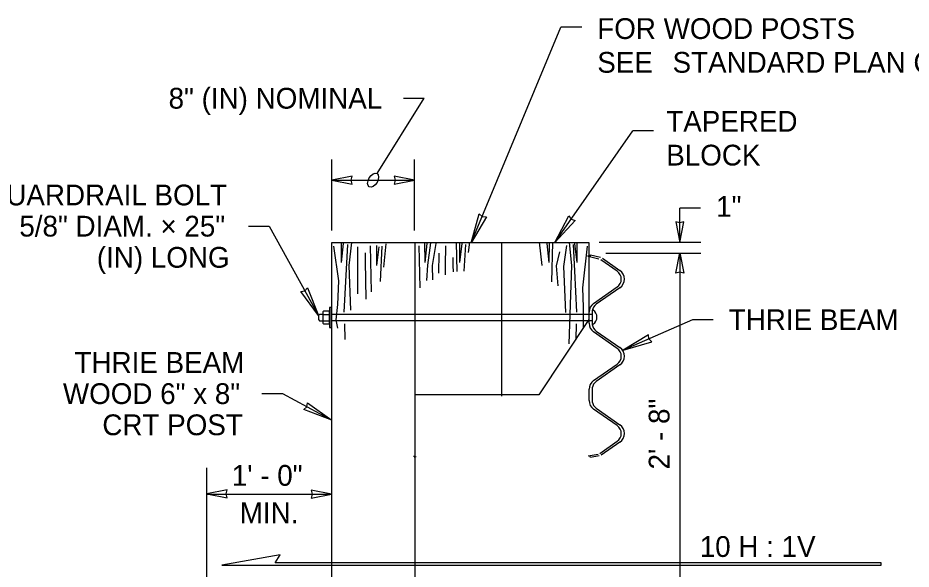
# Model space of a CAD drawing. Extents: x 1312564.2 to 1312581.5, y 1207298.4 to 1207352.6.
# Drawn here: x 1312572.883 to 1312576.328, y 1207317.519 to 1207319.644 of the extents above; entities that cross this region are included whole.
import ezdxf

# ---------------------------------------------------------------- set-up
doc = ezdxf.new("R2010")
doc.units = 0
for name, color, linetype in [('Level 11', 7, 'Continuous'), ('Level 15', 7, 'Continuous'), ('Level 20', 7, 'Continuous'), ('Level 3', 7, 'Continuous'), ('Level 6', 7, 'Continuous')]:
    doc.layers.add(name, color=color, linetype=linetype)

msp = doc.modelspace()

# ---------------------------------------------------------------- linework, layer by layer
at = {"layer": 'Level 11'}
for p, q in [((1312574.1295, 1207318.7781), (1312574.1301, 1207318.7006)), ((1312574.4517, 1207318.7781), (1312574.4523, 1207318.7006)), ((1312574.5861, 1207318.7789), (1312574.5868, 1207318.7014)), ((1312574.9316, 1207318.7789), (1312574.931, 1207318.7014)), ((1312575.0387, 1207318.7781), (1312575.0381, 1207318.7006)), ((1312574.2659, 1207318.7661), (1312574.2665, 1207318.6887)), ((1312574.4141, 1207318.7777), (1312574.7496, 1207318.7777)), ((1312574.4946, 1207318.7739), (1312574.4804, 1207318.6886)), ((1312574.5319, 1207318.7654), (1312574.5306, 1207318.6886)), ((1312574.9992, 1207318.7663), (1312574.9877, 1207318.6857)), ((1312574.5067, 1207318.7363), (1312574.5054, 1207318.6595)), ((1312574.9593, 1207318.6877), (1312574.9656, 1207318.6115)), ((1312574.9877, 1207318.6857), (1312574.9954, 1207318.5082))]:
    msp.add_line(p, q, dxfattribs=at)
for points in [[(1312574.17, 1207318.7779), (1312574.1599, 1207318.6886)], [(1312574.5728, 1207318.7784), (1312574.5756, 1207318.6663)], [(1312574.6246, 1207318.7787), (1312574.6201, 1207318.7387)], [(1312574.8935, 1207318.7787), (1312574.9036, 1207318.6894)], [(1312574.9449, 1207318.7784), (1312574.9411, 1207318.626)], [(1312575.0087, 1207318.7779), (1312575.0187, 1207318.6886)], [(1312574.1009, 1207318.7638), (1312574.1196, 1207318.6298), (1312574.1152, 1207318.5387), (1312574.1094, 1207318.4802), (1312574.1155, 1207318.4477)], [(1312574.1383, 1207318.7736), (1312574.1301, 1207318.7006)], [(1312574.1541, 1207318.7697), (1312574.1443, 1207318.5799), (1312574.1406, 1207318.509)], [(1312574.1933, 1207318.7612), (1312574.1924, 1207318.7062)], [(1312574.2414, 1207318.7656), (1312574.2459, 1207318.5873)], [(1312574.2747, 1207318.7617), (1312574.2665, 1207318.6887)], [(1312574.2869, 1207318.7642), (1312574.2798, 1207318.6271)], [(1312574.3028, 1207318.7723), (1312574.2927, 1207318.6831)], [(1312574.4295, 1207318.7645), (1312574.4335, 1207318.6035)], [(1312574.4606, 1207318.7736), (1312574.4523, 1207318.7006)], [(1312574.4738, 1207318.7765), (1312574.4626, 1207318.6909), (1312574.4595, 1207318.6309)], [(1312574.595, 1207318.7744), (1312574.5868, 1207318.7014)], [(1312574.6088, 1207318.7706), (1312574.6034, 1207318.6679)], [(1312574.9227, 1207318.7744), (1312574.931, 1207318.7014)], [(1312575.0245, 1207318.7697), (1312575.0298, 1207318.6684), (1312575.0339, 1207318.5887), (1312575.038, 1207318.509)], [(1312575.0298, 1207318.7736), (1312575.0381, 1207318.7006)], [(1312575.0783, 1207318.7642), (1312575.0599, 1207318.603), (1312575.0637, 1207318.5286), (1312575.0625, 1207318.4795), (1312575.0632, 1207318.4477)], [(1312574.2226, 1207318.7375), (1312574.2226, 1207318.7062)], [(1312574.5609, 1207318.7199), (1312574.5609, 1207318.6886)], [(1312574.9717, 1207318.7423), (1312574.9593, 1207318.6877)], [(1312574.1599, 1207318.6886), (1312574.1659, 1207318.5172)], [(1312574.1924, 1207318.7062), (1312574.1934, 1207318.5796)], [(1312574.2226, 1207318.7062), (1312574.2246, 1207318.5598)], [(1312574.4804, 1207318.6886), (1312574.4823, 1207318.6342)], [(1312574.5306, 1207318.6886), (1312574.5309, 1207318.6536)], [(1312574.5609, 1207318.6886), (1312574.5612, 1207318.6652)], [(1312575.0187, 1207318.6886), (1312575.0082, 1207318.3878)], [(1312574.1431, 1207318.4641), (1312574.1442, 1207318.4044)], [(1312575.0355, 1207318.4641), (1312575.0344, 1207318.4044)]]:
    msp.add_lwpolyline(points, dxfattribs=at)
at = {"layer": 'Level 15'}
for p, q in [((1312574.6316, 1207318.7771), (1312574.9773, 1207319.6075)), ((1312575.0574, 1207319.6075), (1312574.9773, 1207319.6075)), ((1312574.2682, 1207319.0441), (1312574.4503, 1207319.3339)), ((1312574.3702, 1207319.3339), (1312574.4503, 1207319.3339)), ((1312574.9544, 1207318.7777), (1312575.2541, 1207319.2085)), ((1312575.3342, 1207319.2085), (1312575.2541, 1207319.2085)), ((1312574.0936, 1207318.8236), (1312574.0936, 1207319.0982)), ((1312574.4128, 1207318.8236), (1312574.4128, 1207319.0982)), ((1312574.0936, 1207319.018), (1312574.4128, 1207319.018)), ((1312575.5158, 1207318.9102), (1312575.4357, 1207318.9102)), ((1312575.4361, 1207318.7784), (1312575.4357, 1207318.9102)), ((1312575.1243, 1207318.7788), (1312575.5162, 1207318.7788)), ((1312575.0822, 1207318.7233), (1312575.0829, 1207318.7273)), ((1312575.124, 1207318.7139), (1312575.0822, 1207318.7233)), ((1312575.0829, 1207318.7273), (1312575.0908, 1207318.7258)), ((1312575.0908, 1207318.7258), (1312575.091, 1207318.7267)), ((1312575.1943, 1207318.6671), (1312575.1315, 1207318.7108)), ((1312575.137, 1207318.7174), (1312575.2044, 1207318.6705)), ((1312575.151, 1207318.7373), (1312575.5162, 1207318.7373)), ((1312575.4361, 1207318.7373), (1312575.4361, 1207317.3525)), ((1312575.1034, 1207318.5431), (1312575.1944, 1207318.6067)), ((1312575.2045, 1207318.6034), (1312575.1135, 1207318.5399)), ((1312575.0859, 1207318.4666), (1312575.0859, 1207318.5096)), ((1312575.0978, 1207318.515), (1312575.0978, 1207318.4614)), ((1312575.1135, 1207318.4366), (1312575.2045, 1207318.373)), ((1312575.1944, 1207318.3695), (1312575.1034, 1207318.4331)), ((1312575.1034, 1207318.2456), (1312575.1944, 1207318.3092)), ((1312575.2045, 1207318.306), (1312575.1135, 1207318.2424)), ((1312575.0859, 1207318.1691), (1312575.0859, 1207318.2121)), ((1312575.098, 1207318.2172), (1312575.0976, 1207318.164)), ((1312575.1944, 1207318.072), (1312575.1034, 1207318.1356)), ((1312575.1135, 1207318.1391), (1312575.2045, 1207318.0755)), ((1312575.1269, 1207317.9648), (1312575.1943, 1207318.0117)), ((1312575.2044, 1207318.0084), (1312575.1321, 1207317.9584)), ((1312575.0822, 1207317.9554), (1312575.1208, 1207317.9622)), ((1312573.612, 1207317.5935), (1312573.612, 1207317.9097)), ((1312573.612, 1207317.8082), (1312574.0927, 1207317.8082)), ((1312573.612, 1207317.4054), (1312573.612, 1207317.5935))]:
    msp.add_line(p, q, dxfattribs=at)
for points in [[(1312574.0936, 1207319.018), (1312574.1723, 1207319.0026), (1312574.1687, 1207319.018), (1312574.1723, 1207319.0335)], [(1312574.4128, 1207319.018), (1312574.3341, 1207319.0335), (1312574.3377, 1207319.018), (1312574.3341, 1207319.0026)], [(1312574.6316, 1207318.7771), (1312574.6624, 1207318.8882), (1312574.6741, 1207318.8775), (1312574.6899, 1207318.8765)], [(1312574.9544, 1207318.7777), (1312575.0073, 1207318.8801), (1312575.0166, 1207318.8673), (1312575.0319, 1207318.8631)], [(1312575.4361, 1207318.7784), (1312575.4516, 1207318.8571), (1312575.4361, 1207318.8535), (1312575.4207, 1207318.8571)], [(1312575.4361, 1207318.738), (1312575.4516, 1207318.6592), (1312575.4361, 1207318.6629), (1312575.4207, 1207318.6592)], [(1312574.0421, 1207318.4959), (1312573.9741, 1207318.589), (1312573.9897, 1207318.5915), (1312574.0003, 1207318.6033)], [(1312575.2168, 1207318.3624), (1312575.3274, 1207318.3949), (1312575.3165, 1207318.4064), (1312575.3153, 1207318.4222)], [(1312574.0936, 1207318.0928), (1312573.9859, 1207318.1341), (1312573.9977, 1207318.1447), (1312574.0001, 1207318.1604)], [(1312573.612, 1207317.8093), (1312573.6907, 1207317.7938), (1312573.6871, 1207317.8093), (1312573.6907, 1207317.8247)], [(1312574.0927, 1207317.8082), (1312574.0139, 1207317.8236), (1312574.0176, 1207317.8082), (1312574.0139, 1207317.7927)]]:
    msp.add_lwpolyline(points, close=True, dxfattribs=at)
for points in [[(1312573.7724, 1207318.8408), (1312573.8525, 1207318.8408), (1312574.0421, 1207318.4959)], [(1312575.091, 1207318.7267), (1312575.0918, 1207318.7301), (1312575.1297, 1207318.721)], [(1312575.5645, 1207318.4803), (1312575.4843, 1207318.4803), (1312575.2168, 1207318.3624)], [(1312573.8238, 1207318.1954), (1312573.904, 1207318.1954), (1312574.0936, 1207318.0928)], [(1312575.1249, 1207317.955), (1312575.0915, 1207317.9488), (1312575.0906, 1207317.9528)]]:
    msp.add_lwpolyline(points, dxfattribs=at)
for centre, radius, start, end in [((1312575.1733, 1207318.6368), 0.0368, 304.9391, 55.192), ((1312575.1811, 1207318.637), 0.0409, 304.9391, 55.192), ((1312575.1268, 1207318.5096), 0.0409, 124.9391, 180), ((1312575.1346, 1207318.5097), 0.0368, 124.9391, 171.9143), ((1312575.1268, 1207318.4666), 0.0409, 180, 235.0609), ((1312575.1346, 1207318.4668), 0.0368, 188.5357, 235.0609), ((1312575.1733, 1207318.3394), 0.0368, 304.9391, 55.0609), ((1312575.1811, 1207318.3395), 0.0409, 304.9391, 55.0609), ((1312575.1268, 1207318.2121), 0.0409, 124.9391, 180), ((1312575.1346, 1207318.2122), 0.0368, 124.9391, 172.1431), ((1312575.1268, 1207318.1691), 0.0409, 180, 235.0609), ((1312575.1346, 1207318.1693), 0.0368, 187.908, 235.0609), ((1312575.1733, 1207318.0419), 0.0368, 304.808, 55.0609), ((1312575.1811, 1207318.042), 0.0409, 304.808, 55.0609)]:
    msp.add_arc(centre, radius, start, end, dxfattribs=at)
msp.add_ellipse((1312574.2532, 1207319.018), major_axis=(-0.015, -0.026), ratio=0.57735, dxfattribs=at)
at = {"layer": 'Level 20'}
msp.add_line((1312576.212, 1207317.5348), (1312576.212, 1207317.5428), dxfattribs=at)
msp.add_lwpolyline([(1312576.212, 1207317.5428), (1312573.8758, 1207317.5428), (1312573.8941, 1207317.5744), (1312573.6697, 1207317.5348), (1312576.212, 1207317.5348)], dxfattribs=at)
at = {"layer": 'Level 3'}
for p, q in [((1312575.085, 1207318.4806), (1312574.8921, 1207318.1903)), ((1312574.7474, 1207318.1903), (1312574.4161, 1207318.1903)), ((1312574.8921, 1207318.1903), (1312574.7474, 1207318.1903))]:
    msp.add_line(p, q, dxfattribs=at)
for points in [[(1312574.0936, 1207317.408), (1312574.0936, 1207318.7777), (1312574.4141, 1207318.7777), (1312574.4141, 1207317.4075)], [(1312574.7496, 1207318.186), (1312574.7496, 1207318.7777), (1312575.085, 1207318.7777), (1312575.085, 1207318.4806)]]:
    msp.add_lwpolyline(points, dxfattribs=at)
at = {"layer": 'Level 6'}
for p, q in [((1312574.059, 1207318.5072), (1312574.059, 1207318.47)), ((1312574.0823, 1207318.5134), (1312574.0619, 1207318.5134)), ((1312574.0853, 1207318.47), (1312574.0853, 1207318.5072)), ((1312574.0619, 1207318.501), (1312574.0823, 1207318.501)), ((1312574.0619, 1207318.4762), (1312574.0823, 1207318.4762)), ((1312575.0978, 1207318.4764), (1312574.0929, 1207318.4764)), ((1312575.0978, 1207318.5008), (1312574.0936, 1207318.5008)), ((1312574.0619, 1207318.4638), (1312574.0823, 1207318.4638)), ((1312574.4119, 1207317.9514), (1312574.4112, 1207317.9554)), ((1312574.4119, 1207317.9514), (1312574.4191, 1207317.9527))]:
    msp.add_line(p, q, dxfattribs=at)
msp.add_lwpolyline([(1312574.0929, 1207318.527), (1312574.0853, 1207318.527), (1312574.0853, 1207318.4503), (1312574.0929, 1207318.4503)], close=True, dxfattribs=at)
msp.add_lwpolyline([(1312574.059, 1207318.5008), (1312574.047, 1207318.5008), (1312574.0421, 1207318.4959), (1312574.0421, 1207318.4813), (1312574.047, 1207318.4764), (1312574.059, 1207318.4764)], dxfattribs=at)
for centre, radius, start, end in [((1312574.067, 1207318.5072), 0.00806, 129.5978, 180.0012), ((1312574.0772, 1207318.5072), 0.00806, 5.2881, 50.4022), ((1312575.0845, 1207318.4897), 0.0318, 302.7791, 57.2209), ((1312574.067, 1207318.47), 0.00806, 180.0012, 230.4022), ((1312574.0772, 1207318.47), 0.00806, 309.5978, 354.6943)]:
    msp.add_arc(centre, radius, start, end, dxfattribs=at)

# ---------------------------------------------------------------- texts
at = {"layer": 'Level 20'}
for s, height, p in [('FOR WOOD POSTS ', 0.080117, (1312575.1175, 1207319.5624)), ('SEE ', 0.08012, (1312575.1175, 1207319.4322)), ('STANDARD PLAN C-1b', 0.080117, (1312575.4078, 1207319.4322)), ('8" (IN) NOMINAL', 0.080117, (1312573.4645, 1207319.2939)), ('TAPERED', 0.08012, (1312575.3835, 1207319.2048)), ('BLOCK ', 0.08012, (1312575.3835, 1207319.0746)), ('GUARDRAIL BOLT', 0.080117, (1312572.7554, 1207318.921)), ('1"', 0.08012, (1312575.5759, 1207318.8769)), ('5/8" DIAM. × 25" ', 0.080117, (1312572.889, 1207318.8008)), ('(IN) LONG', 0.08012, (1312573.1879, 1207318.6806)), ('THRIE BEAM', 0.08012, (1312575.6245, 1207318.4402)), ('THRIE BEAM', 0.08012, (1312573.1017, 1207318.2755)), ('WOOD 6" x 8"', 0.080117, (1312573.0571, 1207318.1553)), ('CRT POST', 0.08012, (1312573.2091, 1207318.0351)), ('1\' - 0"', 0.08012, (1312573.7082, 1207317.8402)), ('MIN.', 0.08012, (1312573.739, 1207317.696)), ('10 H : 1V ', 0.08012, (1312575.5126, 1207317.5659))]:
    msp.add_text(s, height=height, dxfattribs=at).set_placement(p)
msp.add_text('2\' - 8"', height=0.08012, rotation=90, dxfattribs=at).set_placement((1312575.3961, 1207317.9031))

doc.saveas('drawing.dxf')
